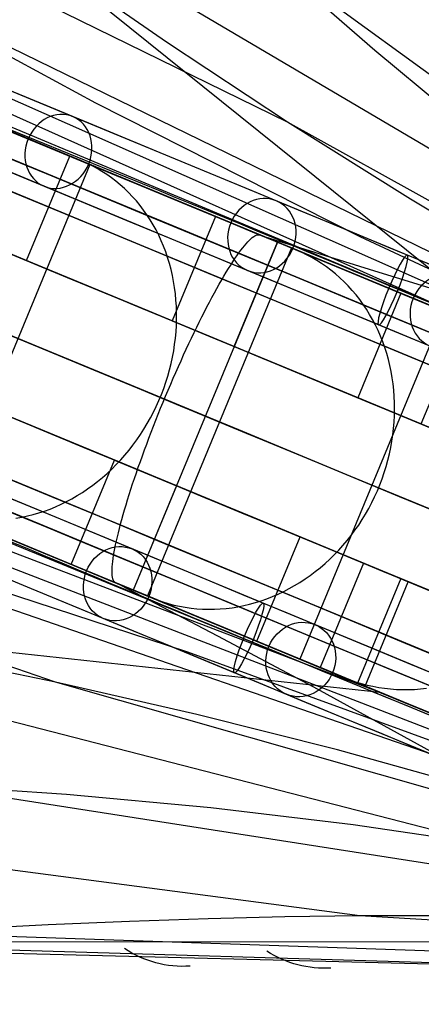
# Model space of a CAD drawing. Extents: x -3378 to 3007, y -425 to 173.
# Tile 269 of 396: x 953 to 985, y -282 to -203. Entities that reach past the tile are written whole.
import ezdxf

# ---------------------------------------------------------------- set-up
doc = ezdxf.new("R2010")
doc.units = 0
doc.layers.add('PREDEFINITO', color=7, linetype='CONTINUOUS')

msp = doc.modelspace()

# ---------------------------------------------------------------- linework, layer by layer
at = {"layer": 'PREDEFINITO'}
for p, q in [((914.994, -166.412, 2831.985), (992.785, -228.982, 3036.681)), ((973.968, -211.28, 2324.95), (897.548, -173.876, 2122.324)), ((1043.326, -249.91, 2117.486), (862.914, -174.481, 1660.662)), ((1007.886, -226.782, 2547.36), (936.147, -184.392, 2346.316)), ((1043.325, -249.91, 2250.984), (901.503, -187.095, 1880.76)), ((964.32, -204.919, 2330.32), (954.802, -198.326, 2335.684)), ((1043.322, -249.906, 2783.923), (972.15, -197.924, 2569.715)), ((980.906, -205.585, 2564.296), (972.15, -197.924, 2569.715)), ((1043.325, -249.907, 2384.19), (937.931, -198.546, 2102.221)), ((958.688, -209.774, 2092.054), (937.931, -198.546, 2102.221)), ((1031.847, -277.623, 2117.486), (850.94, -203.388, 1660.662)), ((973.968, -211.28, 2324.95), (964.32, -204.919, 2330.32)), ((989.774, -212.942, 2558.735), (980.906, -205.585, 2564.296)), ((938.315, -206.407, 3027.937), (953.148, -212.543, 3030.798)), ((993.211, -229.157, 1836.933), (944.076, -207.149, 1860.709)), ((954.052, -212.918, 1749.056), (946.574, -209.82, 1735.109)), ((979.732, -220.423, 2081.806), (958.688, -209.774, 2092.054)), ((1043.324, -249.907, 2517.47), (973.968, -211.28, 2324.95)), ((983.749, -217.422, 2319.592), (973.968, -211.28, 2324.95)), ((953.148, -212.543, 3030.798), (975.467, -221.792, 3034.424)), ((961.25, -215.901, 1763.177), (954.052, -212.918, 1749.056)), ((957.593, -214.396, 1734.661), (954.4, -213.074, 1736.676)), ((953.169, -222.305, 1740.812), (956.613, -213.99, 1740.812)), ((958.228, -214.659, 1777.419), (946.747, -242.376, 1777.419)), ((958.003, -214.576, 1734.4), (957.593, -214.396, 1734.661)), ((958.405, -214.771, 1734.139), (958.003, -214.576, 1734.4)), ((966.434, -218.058, 1772.826), (958.228, -214.659, 1777.419)), ((958.8, -214.983, 1733.879), (958.405, -214.771, 1734.139)), ((959.186, -215.211, 1733.621), (958.8, -214.983, 1733.879)), ((959.564, -215.454, 1733.363), (959.186, -215.211, 1733.621)), ((959.932, -215.712, 1733.107), (959.564, -215.454, 1733.363)), ((960.291, -215.986, 1732.852), (959.932, -215.712, 1733.107)), ((960.64, -216.274, 1732.6), (960.291, -215.986, 1732.852)), ((960.978, -216.576, 1732.35), (960.64, -216.274, 1732.6)), ((968.162, -218.766, 1777.461), (961.25, -215.901, 1763.177)), ((961.305, -216.892, 1732.104), (960.978, -216.576, 1732.35)), ((961.621, -217.222, 1731.86), (961.305, -216.892, 1732.104)), ((961.926, -217.565, 1731.619), (961.621, -217.222, 1731.86)), ((962.218, -217.92, 1731.382), (961.926, -217.565, 1731.619)), ((962.499, -218.288, 1731.149), (962.218, -217.92, 1731.382)), ((993.654, -223.361, 2314.251), (983.749, -217.422, 2319.592)), ((962.766, -218.668, 1730.92), (962.499, -218.288, 1731.149)), ((963.021, -219.059, 1730.696), (962.766, -218.668, 1730.92)), ((974.786, -221.513, 1791.903), (968.162, -218.766, 1777.461)), ((963.262, -219.461, 1730.476), (963.021, -219.059, 1730.696)), ((963.489, -219.874, 1730.261), (963.262, -219.461, 1730.476)), ((968.219, -218.798, 1776.59), (964.775, -227.113, 1776.59)), ((948.362, -220.314, 1743.802), (953.169, -222.305, 1740.812)), ((963.703, -220.297, 1730.052), (963.489, -219.874, 1730.261)), ((963.902, -220.729, 1729.848), (963.703, -220.297, 1730.052)), ((971.263, -220.406, 3046.073), (971.365, -220.342, 3045.569)), ((974.641, -221.458, 1768.233), (971.358, -220.098, 1770.07)), ((971.365, -220.342, 3045.569), (971.459, -220.295, 3045.062)), ((971.459, -220.295, 3045.062), (971.548, -220.264, 3044.553)), ((971.548, -220.264, 3044.553), (971.629, -220.249, 3044.042)), ((971.629, -220.249, 3044.042), (971.704, -220.251, 3043.53)), ((971.704, -220.251, 3043.53), (971.773, -220.27, 3043.017)), ((971.773, -220.27, 3043.017), (972.274, -220.478, 3039.054)), ((973.16, -220.845, 1810.706), (961.68, -248.561, 1810.706)), ((964.088, -221.17, 1729.65), (963.902, -220.729, 1729.848)), ((969.714, -229.159, 1773.864), (973.158, -220.844, 1773.864)), ((970.388, -221.304, 3049.465), (970.53, -221.129, 3048.999)), ((970.53, -221.129, 3048.999), (970.667, -220.968, 3048.526)), ((970.667, -220.968, 3048.526), (970.798, -220.824, 3048.046)), ((970.798, -220.824, 3048.046), (970.923, -220.695, 3047.56)), ((970.923, -220.695, 3047.56), (971.043, -220.583, 3047.069)), ((971.043, -220.583, 3047.069), (971.156, -220.486, 3046.573)), ((971.156, -220.486, 3046.573), (971.263, -220.406, 3046.073)), ((972.173, -220.425, 3033.94), (980.466, -223.008, 3029.897)), ((973.027, -220.789, 3033.108), (974.28, -221.308, 3023.202)), ((981.569, -224.328, 1806.566), (973.16, -220.845, 1810.706)), ((1040.801, -248.862, 2052.237), (979.732, -220.423, 2081.806)), ((1031.846, -277.623, 2250.984), (887.146, -221.756, 1880.76)), ((974.28, -221.308, 3023.202), (962.8, -249.025, 3023.202)), ((964.258, -221.619, 1729.458), (964.088, -221.17, 1729.65)), ((964.414, -222.077, 1729.272), (964.258, -221.619, 1729.458)), ((969.771, -222.158, 3051.247), (969.932, -221.922, 3050.814)), ((969.932, -221.922, 3050.814), (970.089, -221.701, 3050.373)), ((970.089, -221.701, 3050.373), (970.241, -221.495, 3049.923)), ((970.241, -221.495, 3049.923), (970.388, -221.304, 3049.465)), ((975.063, -221.642, 1767.995), (974.641, -221.458, 1768.233)), ((981.119, -224.141, 1806.496), (974.786, -221.513, 1791.903)), ((975.477, -221.843, 1767.758), (975.063, -221.642, 1767.995)), ((975.467, -221.792, 3034.424), (997.726, -231.032, 3037.237)), ((975.883, -222.059, 1767.521), (975.477, -221.843, 1767.758)), ((964.555, -222.541, 1729.092), (964.414, -222.077, 1729.272)), ((964.681, -223.013, 1728.919), (964.555, -222.541, 1729.092)), ((969.26, -222.948, 3052.482), (969.435, -222.671, 3052.081)), ((969.435, -222.671, 3052.081), (969.605, -222.407, 3051.669)), ((969.605, -222.407, 3051.669), (969.771, -222.158, 3051.247)), ((976.281, -222.292, 1767.285), (975.883, -222.059, 1767.521)), ((976.67, -222.54, 1767.05), (976.281, -222.292, 1767.285)), ((977.05, -222.803, 1766.816), (976.67, -222.54, 1767.05)), ((964.791, -223.491, 1728.753), (964.681, -223.013, 1728.919)), ((968.9, -223.542, 3053.25), (969.082, -223.239, 3052.872)), ((969.082, -223.239, 3052.872), (969.26, -222.948, 3052.482)), ((977.42, -223.081, 1766.584), (977.05, -222.803, 1766.816)), ((977.78, -223.374, 1766.354), (977.42, -223.081, 1766.584)), ((978.13, -223.68, 1766.127), (977.78, -223.374, 1766.354)), ((980.466, -223.008, 3029.897), (988.755, -225.55, 3026.041)), ((964.886, -223.974, 1728.594), (964.791, -223.491, 1728.753)), ((964.966, -224.463, 1728.442), (964.886, -223.974, 1728.594)), ((968.335, -224.527, 3054.309), (968.527, -224.187, 3053.969)), ((968.527, -224.187, 3053.969), (968.715, -223.858, 3053.616)), ((968.715, -223.858, 3053.616), (968.9, -223.542, 3053.25)), ((978.468, -224.001, 1765.901), (978.13, -223.68, 1766.127)), ((978.795, -224.335, 1765.679), (978.468, -224.001, 1765.901)), ((987.159, -226.646, 1821.233), (981.119, -224.141, 1806.496)), ((965.029, -224.956, 1728.297), (964.966, -224.463, 1728.442)), ((965.078, -225.453, 1728.161), (965.029, -224.956, 1728.297)), ((967.945, -225.241, 3054.949), (968.141, -224.879, 3054.636)), ((968.141, -224.879, 3054.636), (968.335, -224.527, 3054.309)), ((979.111, -224.683, 1765.46), (978.795, -224.335, 1765.679)), ((979.414, -225.043, 1765.244), (979.111, -224.683, 1765.46)), ((979.704, -225.415, 1765.031), (979.414, -225.043, 1765.244)), ((982.989, -224.916, 1809.967), (979.545, -233.231, 1809.967)), ((965.11, -225.954, 1728.031), (965.078, -225.453, 1728.161)), ((967.545, -225.998, 3055.531), (967.746, -225.615, 3055.247)), ((967.746, -225.615, 3055.247), (967.945, -225.241, 3054.949)), ((979.982, -225.799, 1764.823), (979.704, -225.415, 1765.031)), ((980.247, -226.194, 1764.618), (979.982, -225.799, 1764.823)), ((965.127, -226.457, 1727.91), (965.11, -225.954, 1728.031)), ((965.127, -226.962, 1727.797), (965.127, -226.457, 1727.91)), ((967.138, -226.794, 3056.055), (967.342, -226.391, 3055.801)), ((967.342, -226.391, 3055.801), (967.545, -225.998, 3055.531)), ((986.411, -226.333, 1844.451), (974.931, -254.05, 1844.451)), ((980.497, -226.601, 1764.418), (980.247, -226.194, 1764.618)), ((980.735, -227.017, 1764.222), (980.497, -226.601, 1764.418)), ((964.775, -227.113, 1776.59), (969.714, -229.159, 1773.864)), ((965.112, -227.469, 1727.692), (965.127, -226.962, 1727.797)), ((966.725, -227.624, 3056.516), (966.932, -227.205, 3056.293)), ((966.932, -227.205, 3056.293), (967.138, -226.794, 3056.055)), ((980.958, -227.444, 1764.031), (980.735, -227.017, 1764.222)), ((984.603, -235.326, 1807.51), (988.047, -227.011, 1807.51)), ((965.035, -228.485, 1727.507), (965.081, -227.977, 1727.595)), ((965.081, -227.977, 1727.595), (965.112, -227.469, 1727.692)), ((966.31, -228.486, 3056.912), (966.518, -228.051, 3056.722)), ((966.518, -228.051, 3056.722), (966.725, -227.624, 3056.516)), ((981.166, -227.88, 1763.845), (980.958, -227.444, 1764.031)), ((981.36, -228.324, 1763.664), (981.166, -227.88, 1763.845)), ((955.488, -255.895, 2324.95), (875.002, -228.306, 2122.324)), ((964.972, -228.993, 1727.427), (965.035, -228.485, 1727.507)), ((965.893, -229.374, 3057.243), (966.101, -228.927, 3057.086)), ((966.101, -228.927, 3057.086), (966.31, -228.486, 3056.912)), ((981.54, -228.777, 1763.489), (981.36, -228.324, 1763.664)), ((981.704, -229.238, 1763.319), (981.54, -228.777, 1763.489)), ((964.801, -230.005, 1727.294), (964.895, -229.5, 1727.356)), ((964.895, -229.5, 1727.356), (964.972, -228.993, 1727.427)), ((965.684, -229.827, 3057.383), (965.893, -229.374, 3057.243)), ((981.853, -229.707, 1763.156), (981.704, -229.238, 1763.319)), ((981.986, -230.181, 1762.998), (981.853, -229.707, 1763.156)), ((964.568, -231.009, 1727.195), (964.692, -230.509, 1727.24)), ((964.692, -230.509, 1727.24), (964.801, -230.005, 1727.294)), ((965.269, -230.748, 3057.611), (965.477, -230.285, 3057.505)), ((965.477, -230.285, 3057.505), (965.684, -229.827, 3057.383)), ((982.104, -230.662, 1762.847), (981.986, -230.181, 1762.998)), ((964.428, -231.507, 1727.159), (964.568, -231.009, 1727.195)), ((964.858, -231.684, 3057.77), (965.063, -231.214, 3057.699)), ((965.063, -231.214, 3057.699), (965.269, -230.748, 3057.611)), ((982.206, -231.149, 1762.701), (982.104, -230.662, 1762.847)), ((982.293, -231.64, 1762.563), (982.206, -231.149, 1762.701)), ((964.105, -232.489, 1727.114), (964.274, -232, 1727.132)), ((964.274, -232, 1727.132), (964.428, -231.507, 1727.159)), ((964.654, -232.157, 3057.823), (964.858, -231.684, 3057.77)), ((982.363, -232.136, 1762.431), (982.293, -231.64, 1762.563)), ((963.921, -232.973, 1727.105), (964.105, -232.489, 1727.114)), ((964.251, -233.11, 3057.876), (964.452, -232.633, 3057.858)), ((964.452, -232.633, 3057.858), (964.654, -232.157, 3057.823)), ((982.417, -232.636, 1762.307), (982.363, -232.136, 1762.431)), ((982.455, -233.138, 1762.189), (982.417, -232.636, 1762.307)), ((963.511, -233.924, 1727.114), (963.723, -233.452, 1727.105)), ((963.723, -233.452, 1727.105), (963.921, -232.973, 1727.105)), ((963.857, -234.068, 3057.858), (964.053, -233.588, 3057.876)), ((964.053, -233.588, 3057.876), (964.251, -233.11, 3057.876)), ((979.545, -233.231, 1809.967), (984.603, -235.326, 1807.51)), ((982.477, -233.644, 1762.078), (982.455, -233.138, 1762.189)), ((982.483, -234.151, 1761.975), (982.477, -233.644, 1762.078)), ((963.045, -234.847, 1727.159), (963.284, -234.389, 1727.132)), ((963.284, -234.389, 1727.132), (963.511, -233.924, 1727.114)), ((963.664, -234.547, 3057.823), (963.857, -234.068, 3057.858)), ((982.473, -234.66, 1761.879), (982.483, -234.151, 1761.975)), ((962.791, -235.298, 1727.195), (963.045, -234.847, 1727.159)), ((963.287, -235.503, 3057.699), (963.474, -235.025, 3057.77)), ((963.474, -235.025, 3057.77), (963.664, -234.547, 3057.823)), ((982.404, -235.679, 1761.711), (982.446, -235.17, 1761.791)), ((982.446, -235.17, 1761.791), (982.473, -234.66, 1761.879)), ((962.246, -236.173, 1727.294), (962.525, -235.74, 1727.24)), ((962.525, -235.74, 1727.24), (962.791, -235.298, 1727.195)), ((962.922, -236.452, 3057.505), (963.102, -235.979, 3057.611)), ((963.102, -235.979, 3057.611), (963.287, -235.503, 3057.699)), ((982.345, -236.189, 1761.638), (982.404, -235.679, 1761.711)), ((961.652, -237.01, 1727.427), (961.955, -236.596, 1727.356)), ((961.955, -236.596, 1727.356), (962.246, -236.173, 1727.294)), ((962.745, -236.923, 3057.383), (962.922, -236.452, 3057.505)), ((982.18, -237.204, 1761.516), (982.27, -236.697, 1761.573)), ((982.27, -236.697, 1761.573), (982.345, -236.189, 1761.638)), ((961.01, -237.805, 1727.595), (961.337, -237.413, 1727.507)), ((961.337, -237.413, 1727.507), (961.652, -237.01, 1727.427)), ((962.403, -237.855, 3057.086), (962.572, -237.391, 3057.243)), ((962.572, -237.391, 3057.243), (962.745, -236.923, 3057.383)), ((982.073, -237.708, 1761.467), (982.18, -237.204, 1761.516)), ((981.735, -256.861, 1836.933), (931.43, -237.679, 1860.709)), ((956.739, -246.514, 1776.59), (960.183, -238.199, 1776.59)), ((960.183, -238.199, 1776.59), (965.122, -240.245, 1773.864)), ((960.325, -238.555, 1727.797), (960.673, -238.186, 1727.692)), ((960.673, -238.186, 1727.692), (961.01, -237.805, 1727.595)), ((962.079, -238.768, 3056.722), (962.239, -238.314, 3056.912)), ((962.239, -238.314, 3056.912), (962.403, -237.855, 3057.086)), ((981.813, -238.708, 1761.394), (981.951, -238.209, 1761.426)), ((981.951, -238.209, 1761.426), (982.073, -237.708, 1761.467)), ((959.6, -239.256, 1728.031), (959.968, -238.912, 1727.91)), ((959.968, -238.912, 1727.91), (960.325, -238.555, 1727.797)), ((961.924, -239.217, 3056.516), (962.079, -238.768, 3056.722)), ((981.66, -239.202, 1761.369), (981.813, -238.708, 1761.394)), ((1031.844, -277.624, 2384.19), (921.001, -239.417, 2102.221)), ((958.444, -240.208, 1728.442), (958.838, -239.904, 1728.297)), ((958.838, -239.904, 1728.297), (959.223, -239.587, 1728.161)), ((959.223, -239.587, 1728.161), (959.6, -239.256, 1728.031)), ((961.628, -240.096, 3056.055), (961.773, -239.66, 3056.293)), ((961.773, -239.66, 3056.293), (961.924, -239.217, 3056.516)), ((981.308, -240.175, 1761.345), (981.491, -239.691, 1761.353)), ((981.491, -239.691, 1761.353), (981.66, -239.202, 1761.369)), ((941.659, -240.28, 3030.798), (963.981, -249.522, 3034.424)), ((957.633, -240.772, 1728.753), (958.042, -240.497, 1728.594)), ((958.042, -240.497, 1728.594), (958.444, -240.208, 1728.442)), ((961.353, -240.946, 3055.531), (961.488, -240.525, 3055.801)), ((961.488, -240.525, 3055.801), (961.628, -240.096, 3056.055)), ((965.122, -240.245, 1773.864), (961.678, -248.56, 1773.864)), ((980.897, -241.126, 1761.353), (981.11, -240.654, 1761.345)), ((981.11, -240.654, 1761.345), (981.308, -240.175, 1761.345)), ((955.933, -241.719, 1729.458), (956.366, -241.505, 1729.272)), ((956.366, -241.505, 1729.272), (956.795, -241.276, 1729.092)), ((956.795, -241.276, 1729.092), (957.217, -241.032, 1728.919)), ((957.217, -241.032, 1728.919), (957.633, -240.772, 1728.753)), ((961.101, -241.764, 3054.949), (961.224, -241.359, 3055.247)), ((961.224, -241.359, 3055.247), (961.353, -240.946, 3055.531)), ((980.67, -241.591, 1761.369), (980.897, -241.126, 1761.353)), ((954.155, -242.409, 1730.261), (954.605, -242.261, 1730.052)), ((954.605, -242.261, 1730.052), (955.051, -242.097, 1729.848)), ((955.051, -242.097, 1729.848), (955.494, -241.916, 1729.65)), ((955.494, -241.916, 1729.65), (955.933, -241.719, 1729.458)), ((960.872, -242.546, 3054.309), (960.983, -242.16, 3054.636)), ((960.983, -242.16, 3054.636), (961.101, -241.764, 3054.949)), ((980.174, -242.498, 1761.426), (980.429, -242.048, 1761.394)), ((980.429, -242.048, 1761.394), (980.67, -241.591, 1761.369)), ((946.747, -242.376, 1777.419), (954.953, -245.775, 1772.826)), ((952.333, -242.83, 1731.149), (952.791, -242.75, 1730.92)), ((952.791, -242.75, 1730.92), (953.247, -242.654, 1730.696)), ((953.247, -242.654, 1730.696), (953.702, -242.54, 1730.476)), ((953.702, -242.54, 1730.476), (954.155, -242.409, 1730.261)), ((960.668, -243.287, 3053.616), (960.767, -242.921, 3053.969)), ((960.767, -242.921, 3053.969), (960.872, -242.546, 3054.309)), ((979.625, -243.371, 1761.516), (979.906, -242.939, 1761.467)), ((979.906, -242.939, 1761.467), (980.174, -242.498, 1761.426)), ((956.676, -246.496, 1777.461), (949.762, -243.634, 1763.177)), ((960.489, -243.985, 3052.872), (960.575, -243.641, 3053.25)), ((960.575, -243.641, 3053.25), (960.668, -243.287, 3053.616)), ((979.024, -244.206, 1761.638), (979.331, -243.793, 1761.573)), ((979.331, -243.793, 1761.573), (979.625, -243.371, 1761.516)), ((960.271, -244.942, 3051.669), (960.337, -244.635, 3052.081)), ((960.337, -244.635, 3052.081), (960.409, -244.316, 3052.482)), ((960.409, -244.316, 3052.482), (960.489, -243.985, 3052.872)), ((971.508, -252.632, 1809.967), (974.953, -244.317, 1809.967)), ((974.953, -244.317, 1809.967), (980.011, -246.412, 1807.51)), ((978.375, -244.998, 1761.791), (978.706, -244.607, 1761.711)), ((978.706, -244.607, 1761.711), (979.024, -244.206, 1761.638)), ((960.159, -245.517, 3050.814), (960.211, -245.236, 3051.247)), ((960.211, -245.236, 3051.247), (960.271, -244.942, 3051.669)), ((977.681, -245.744, 1761.975), (978.034, -245.377, 1761.879)), ((978.034, -245.377, 1761.879), (978.375, -244.998, 1761.791)), ((882.061, -245.921, 2831.985), (981.311, -256.683, 3036.681)), ((966.028, -253.505, 2081.806), (943.618, -246.155, 2092.054)), ((960.045, -246.276, 3049.465), (960.076, -246.037, 3049.923)), ((960.076, -246.037, 3049.923), (960.114, -245.784, 3050.373)), ((960.114, -245.784, 3050.373), (960.159, -245.517, 3050.814)), ((976.945, -246.441, 1762.189), (977.318, -246.099, 1762.078)), ((977.318, -246.099, 1762.078), (977.681, -245.744, 1761.975)), ((963.302, -249.237, 1791.903), (956.676, -246.496, 1777.461)), ((959.992, -247.085, 3047.56), (959.995, -246.905, 3048.046)), ((959.995, -246.905, 3048.046), (960.004, -246.71, 3048.526)), ((960.004, -246.71, 3048.526), (960.021, -246.5, 3048.999)), ((960.021, -246.5, 3048.999), (960.045, -246.276, 3049.465)), ((976.171, -247.084, 1762.431), (976.563, -246.769, 1762.307)), ((976.563, -246.769, 1762.307), (976.945, -246.441, 1762.189)), ((980.011, -246.412, 1807.51), (976.566, -254.727, 1807.51)), ((959.997, -247.249, 3047.069), (959.992, -247.085, 3047.56)), ((960.009, -247.397, 3046.573), (959.997, -247.249, 3047.069)), ((960.028, -247.53, 3046.073), (960.009, -247.397, 3046.573)), ((960.055, -247.647, 3045.569), (960.028, -247.53, 3046.073)), ((960.088, -247.747, 3045.062), (960.055, -247.647, 3045.569)), ((960.129, -247.832, 3044.553), (960.088, -247.747, 3045.062)), ((974.946, -247.943, 1762.847), (975.362, -247.671, 1762.701)), ((975.362, -247.671, 1762.701), (975.771, -247.385, 1762.563)), ((975.771, -247.385, 1762.563), (976.171, -247.084, 1762.431)), ((982.974, -247.64, 3041.551), (979.53, -255.955, 3041.551)), ((983.577, -247.89, 3035.586), (982.974, -247.64, 3041.551)), ((990.433, -268.917, 2547.36), (909.731, -248.164, 2346.316)), ((959.878, -247.815, 1770.07), (963.161, -249.174, 1768.233)), ((960.176, -247.9, 3044.042), (960.129, -247.832, 3044.553)), ((960.231, -247.951, 3043.53), (960.176, -247.9, 3044.042)), ((960.292, -247.986, 3043.017), (960.231, -247.951, 3043.53)), ((960.794, -248.194, 3039.054), (960.292, -247.986, 3043.017)), ((960.685, -248.159, 3033.94), (968.375, -252.197, 3029.897)), ((962.8, -249.025, 3023.202), (961.546, -248.506, 3033.108)), ((961.68, -248.561, 1810.706), (970.089, -252.044, 1806.566)), ((973.656, -248.667, 1763.319), (974.093, -248.441, 1763.156)), ((974.093, -248.441, 1763.156), (974.523, -248.2, 1762.998)), ((974.523, -248.2, 1762.998), (974.946, -247.943, 1762.847)), ((980.133, -256.204, 3035.586), (983.577, -247.89, 3035.586)), ((963.161, -249.174, 1768.233), (963.589, -249.342, 1767.995)), ((969.638, -251.858, 1806.496), (963.302, -249.237, 1791.903)), ((963.589, -249.342, 1767.995), (964.024, -249.493, 1767.758)), ((971.86, -249.408, 1764.031), (972.315, -249.248, 1763.845)), ((972.315, -249.248, 1763.845), (972.767, -249.07, 1763.664)), ((972.767, -249.07, 1763.664), (973.214, -248.877, 1763.489)), ((973.214, -248.877, 1763.489), (973.656, -248.667, 1763.319)), ((963.981, -249.522, 3034.424), (986.255, -258.727, 3037.237)), ((964.024, -249.493, 1767.758), (964.464, -249.627, 1767.521)), ((964.464, -249.627, 1767.521), (964.91, -249.744, 1767.285)), ((964.91, -249.744, 1767.285), (965.36, -249.844, 1767.05)), ((965.36, -249.844, 1767.05), (965.815, -249.927, 1766.816)), ((965.815, -249.927, 1766.816), (966.273, -249.992, 1766.584)), ((966.273, -249.992, 1766.584), (966.735, -250.04, 1766.354)), ((966.735, -250.04, 1766.354), (967.199, -250.07, 1766.127)), ((967.199, -250.07, 1766.127), (967.665, -250.082, 1765.901)), ((967.665, -250.082, 1765.901), (968.133, -250.077, 1765.679)), ((968.133, -250.077, 1765.679), (968.601, -250.055, 1765.46)), ((968.601, -250.055, 1765.46), (969.07, -250.014, 1765.244)), ((969.07, -250.014, 1765.244), (969.539, -249.957, 1765.031)), ((969.539, -249.957, 1765.031), (970.007, -249.881, 1764.823)), ((970.007, -249.881, 1764.823), (970.473, -249.789, 1764.618)), ((970.473, -249.789, 1764.618), (970.938, -249.679, 1764.418)), ((970.938, -249.679, 1764.418), (971.4, -249.552, 1764.222)), ((971.4, -249.552, 1764.222), (971.86, -249.408, 1764.031)), ((968.375, -252.197, 3029.897), (976.034, -256.26, 3026.041)), ((975.681, -254.357, 1821.233), (969.638, -251.858, 1806.496)), ((955.488, -255.895, 2324.95), (944.167, -253.57, 2330.32)), ((1029.321, -276.579, 2052.237), (966.028, -253.505, 2081.806)), ((974.931, -254.05, 1844.451), (983.521, -257.608, 1840.771)), ((975.135, -254.134, 1804.082), (978.499, -255.528, 1802.426)), ((981.428, -256.734, 1836.11), (975.681, -254.357, 1821.233)), ((978.499, -255.528, 1802.426), (978.938, -255.7, 1802.211)), ((1031.843, -277.623, 2517.47), (955.488, -255.895, 2324.95)), ((966.747, -258.468, 2319.592), (955.488, -255.895, 2324.95)), ((976.034, -256.26, 3026.041), (1013.744, -277.082, 3008.165)), ((978.938, -255.7, 1802.211), (979.383, -255.855, 1801.997)), ((979.383, -255.855, 1801.997), (979.834, -255.994, 1801.784)), ((979.834, -255.994, 1801.784), (980.29, -256.115, 1801.571)), ((980.29, -256.115, 1801.571), (980.751, -256.219, 1801.359)), ((980.751, -256.219, 1801.359), (981.216, -256.306, 1801.149)), ((981.216, -256.306, 1801.149), (981.685, -256.376, 1800.939)), ((981.685, -256.376, 1800.939), (982.157, -256.428, 1800.732)), ((984.063, -256.459, 1799.926), (984.541, -256.423, 1799.731)), ((984.541, -256.423, 1799.731), (985.019, -256.369, 1799.54)), ((986.876, -258.987, 1851.117), (981.428, -256.734, 1836.11)), ((982.157, -256.428, 1800.732), (982.631, -256.462, 1800.527)), ((982.631, -256.462, 1800.527), (983.107, -256.478, 1800.324)), ((983.107, -256.478, 1800.324), (983.584, -256.477, 1800.124)), ((983.584, -256.477, 1800.124), (984.063, -256.459, 1799.926)), ((977.951, -261.273, 2314.251), (966.747, -258.468, 2319.592)), ((1000.206, -267.502, 2303.628), (977.951, -261.273, 2314.251)), ((979.707, -274.501, 2790.731), (896.513, -263.584, 2588.977)), ((1031.841, -277.623, 2783.923), (944.758, -264.053, 2569.715)), ((956.367, -264.828, 2564.296), (944.758, -264.053, 2569.715)), ((967.839, -265.896, 2558.735), (956.367, -264.828, 2564.296)), ((979.19, -267.259, 2553.076), (967.839, -265.896, 2558.735)), ((990.433, -268.917, 2547.36), (979.19, -267.259, 2553.076)), ((916.098, -274.91, 2798.507), (989.244, -277.4, 2956.41)), ((954.912, -275.226, 2799.371), (948.234, -275.561, 2801.271)), ((961.367, -274.947, 2797.386), (954.912, -275.226, 2799.371)), ((967.63, -274.73, 2795.297), (961.367, -274.947, 2797.386)), ((973.733, -274.58, 2793.085), (967.63, -274.73, 2795.297)), ((979.707, -274.501, 2790.731), (973.733, -274.58, 2793.085)), ((985.644, -274.499, 2788.194), (979.707, -274.501, 2790.731)), ((1031.841, -277.609, 2917.532), (979.707, -274.501, 2790.731)), ((918.774, -276.221, 2797.257), (991.618, -278.405, 2955.308)), ((1029.144, -276.667, 3040.471), (944.161, -276.549, 2859.741)), ((926.47, -276.844, 2806.482), (996.948, -278.617, 2960.161)), ((926.47, -276.844, 2806.482), (996.948, -278.617, 2960.161))]:
    msp.add_line(p, q, dxfattribs=at)
at = {"layer": 'PREDEFINITO', "extrusion": (-0.456801, 0.189213, -0.869213)}
msp.add_circle((-168.378, 24.823, -1994.778), 3, dxfattribs=at)
at = {"layer": 'PREDEFINITO', "extrusion": (-0.416431, 0.172491, -0.892655)}
msp.add_circle((-168.378, -75.01, -2030.635), 3, dxfattribs=at)
at = {"layer": 'PREDEFINITO', "extrusion": (-0.917018, 0.379841, -0.121651)}
msp.add_circle((-168.378, 2895.011, -1355.8), 3, dxfattribs=at)
at = {"layer": 'PREDEFINITO', "extrusion": (-0.375352, 0.155476, -0.91375)}
msp.add_circle((-168.378, -175.73, -2061.287), 3, dxfattribs=at)
at = {"layer": 'PREDEFINITO', "extrusion": (0.416431, -0.172491, 0.892655)}
msp.add_circle((138.378, -75.01, 2030.635), 3, dxfattribs=at)
at = {"layer": 'PREDEFINITO', "extrusion": (0.917018, -0.379841, 0.121651)}
msp.add_circle((138.378, 2895.011, 1355.8), 3, dxfattribs=at)
at = {"layer": 'PREDEFINITO', "extrusion": (0.375352, -0.155476, 0.91375)}
msp.add_circle((138.378, -175.73, 2061.287), 3, dxfattribs=at)
at = {"layer": 'PREDEFINITO', "extrusion": (-0.382683, -0.92388, 6.05269e-17)}
msp.add_arc((314.545, 2115, -163.985), 765.607, 270.328796, 359.999998, dxfattribs=at)
at = {"layer": 'PREDEFINITO', "extrusion": (-0.382683, -0.92388, -3.63162e-16)}
msp.add_arc((1084.545, 2295, -163.985), 765.607, 90.328797, 179.999997, dxfattribs=at)
at = {"layer": 'PREDEFINITO', "extrusion": (-0.382683, -0.92388, -8.92848e-16)}
msp.add_arc((314.545, 2115, -168.379), 755, 271.138407, 359.999998, dxfattribs=at)
at = {"layer": 'PREDEFINITO', "extrusion": (-0.382683, -0.92388, 7.01523e-16)}
msp.add_arc((1084.545, 2295, -168.379), 755, 91.138411, 179.999994, dxfattribs=at)
at = {"layer": 'PREDEFINITO', "extrusion": (-0.382683, -0.92388, 1.43071e-15)}
msp.add_arc((1084.545, 2296, -171.378), 747.999, 91.923078, 180.000014, dxfattribs=at)
at = {"layer": 'PREDEFINITO', "extrusion": (0.382683, 0.92388, -1.1978e-15)}
msp.add_arc((-314.545, 2116, 171.378), 747.999, 179.999975, 268.076932, dxfattribs=at)
at = {"layer": 'PREDEFINITO', "extrusion": (-0.382683, -0.92388, 1.91441e-15)}
msp.add_arc((1084.545, 2296, -168.378), 750.999, 91.923078, 180.000014, dxfattribs=at)
at = {"layer": 'PREDEFINITO', "extrusion": (-0.382683, -0.92388, 9.76014e-16)}
for centre, start, end in [((314.545, 2115, -168.379), 271.449718, 359.999998), ((1084.545, 2295, -147.379), 91.449718, 179.999999)]:
    msp.add_arc(centre, 751, start, end, dxfattribs=at)
at = {"layer": 'PREDEFINITO', "extrusion": (-0.382683, -0.92388, 4.55473e-16)}
msp.add_arc((1084.545, 2295, -168.379), 751, 91.449717, 179.999999, dxfattribs=at)
at = {"layer": 'PREDEFINITO', "extrusion": (-0.382683, -0.92388, -5.53075e-16)}
msp.add_arc((314.545, 2115, -166.379), 751, 271.449718, 359.999998, dxfattribs=at)
at = {"layer": 'PREDEFINITO', "extrusion": (-0.382683, -0.92388, -6.50676e-17)}
msp.add_arc((1084.545, 2295, -166.379), 751, 91.449718, 179.999999, dxfattribs=at)
at = {"layer": 'PREDEFINITO', "extrusion": (-0.382683, -0.92388, 6.70816e-17)}
msp.add_arc((1084.545, 2296, -168.378), 744.999, 91.923078, 180.000014, dxfattribs=at)
at = {"layer": 'PREDEFINITO', "extrusion": (0.382683, 0.92388, -5.36653e-16)}
msp.add_arc((-314.545, 2116, 168.378), 744.999, 179.999975, 268.076932, dxfattribs=at)
at = {"layer": 'PREDEFINITO', "extrusion": (0.382683, 0.92388, -5.70194e-16)}
msp.add_arc((-314.545, 2115, 168.379), 744.999, 180.000002, 268.076906, dxfattribs=at)
at = {"layer": 'PREDEFINITO', "extrusion": (0.382683, 0.92388, 1.00622e-16)}
msp.add_arc((-1084.545, 2295, 168.379), 744.999, 360, 88.076908, dxfattribs=at)
at = {"layer": 'PREDEFINITO', "extrusion": (0.382683, 0.92388, 2.64056e-16)}
msp.add_arc((-314.545, 2116, 168.378), 750.999, 179.999975, 268.076932, dxfattribs=at)
at = {"layer": 'PREDEFINITO', "extrusion": (-0.382683, -0.92388, 1.99634e-15)}
msp.add_arc((1084.545, 2296, -165.378), 747.999, 91.923078, 180.000014, dxfattribs=at)
at = {"layer": 'PREDEFINITO', "extrusion": (-0.382683, -0.92388, -9.72684e-16)}
msp.add_arc((314.545, 2115, -166.379), 744.999, 271.923096, 359.999997, dxfattribs=at)
at = {"layer": 'PREDEFINITO', "extrusion": (-0.382683, -0.92388, -6.03735e-16)}
msp.add_arc((1084.545, 2295, -166.379), 744.999, 91.923094, 180, dxfattribs=at)
at = {"layer": 'PREDEFINITO', "extrusion": (0.382683, 0.92388, -5.32357e-16)}
msp.add_arc((-314.545, 2116, 165.378), 747.999, 179.999975, 268.076932, dxfattribs=at)
at = {"layer": 'PREDEFINITO', "extrusion": (-0.382683, -0.92388, -3.55521e-16)}
msp.add_arc((314.545, 2115, -153.379), 770, 270, 0, dxfattribs=at)
at = {"layer": 'PREDEFINITO', "extrusion": (-0.382683, -0.92388, 7.11043e-16)}
msp.add_arc((1084.545, 2295, -153.379), 770, 90, 180, dxfattribs=at)
at = {"layer": 'PREDEFINITO', "extrusion": (-0.382683, -0.92388, 9.89113e-16)}
msp.add_arc((314.545, 2115, -168.379), 735, 272.729396, 0.000003, dxfattribs=at)
at = {"layer": 'PREDEFINITO', "extrusion": (-0.382683, -0.92388, -2.11953e-16)}
msp.add_arc((1084.545, 2295, -168.379), 735, 92.729402, 179.999996, dxfattribs=at)
at = {"layer": 'PREDEFINITO', "extrusion": (-0.382683, -0.92388, -5.20541e-16)}
msp.add_arc((314.545, 2115, -159.379), 751, 271.449718, 359.999998, dxfattribs=at)
at = {"layer": 'PREDEFINITO', "extrusion": (-0.382683, -0.92388, -2.6027e-16)}
msp.add_arc((1084.545, 2295, -159.379), 751, 91.449718, 179.999999, dxfattribs=at)
at = {"layer": 'PREDEFINITO', "extrusion": (-0.382683, -0.92388, -1.15611e-15)}
msp.add_arc((314.545, 2115, -159.379), 748, 271.685444, 359.999998, dxfattribs=at)
at = {"layer": 'PREDEFINITO', "extrusion": (-0.382683, -0.92388, -6.60631e-17)}
msp.add_arc((1084.545, 2295, -159.379), 748, 91.685443, 179.999999, dxfattribs=at)
at = {"layer": 'PREDEFINITO', "extrusion": (-0.382683, -0.92388, -1.14039e-15)}
msp.add_arc((314.545, 2115, -159.379), 744.999, 271.923096, 359.999997, dxfattribs=at)
at = {"layer": 'PREDEFINITO', "extrusion": (-0.382683, -0.92388, 8.3852e-16)}
msp.add_arc((1084.545, 2295, -159.379), 744.999, 91.923094, 180, dxfattribs=at)
at = {"layer": 'PREDEFINITO', "extrusion": (-0.382683, -0.92388, -1.02896e-15)}
msp.add_arc((314.545, 2115, -142.772), 765.607, 270.328796, 359.999998, dxfattribs=at)
at = {"layer": 'PREDEFINITO', "extrusion": (-0.382683, -0.92388, 1.2408e-15)}
msp.add_arc((1084.545, 2295, -142.772), 765.607, 90.328797, 179.999997, dxfattribs=at)
at = {"layer": 'PREDEFINITO', "extrusion": (-0.382683, -0.92388, 6.50676e-17)}
msp.add_arc((314.545, 2115, -147.379), 751, 271.449718, 359.999998, dxfattribs=at)
at = {"layer": 'PREDEFINITO', "extrusion": (-0.382683, -0.92388, 3.53255e-17)}
msp.add_arc((314.545, 2115, -153.379), 735, 272.729396, 0.000003, dxfattribs=at)
at = {"layer": 'PREDEFINITO', "extrusion": (-0.382683, -0.92388, -2.47278e-16)}
msp.add_arc((1084.545, 2295, -153.379), 735, 92.729402, 179.999996, dxfattribs=at)
at = {"layer": 'PREDEFINITO', "extrusion": (-0.382683, -0.92388, 2.97284e-16)}
msp.add_arc((314.545, 2115, -147.379), 748, 271.685444, 359.999998, dxfattribs=at)
at = {"layer": 'PREDEFINITO', "extrusion": (-0.382683, -0.92388, 5.28505e-16)}
msp.add_arc((1084.545, 2295, -147.379), 748, 91.685443, 179.999999, dxfattribs=at)
at = {"layer": 'PREDEFINITO', "extrusion": (-0.382683, -0.92388, -4.69571e-16)}
msp.add_arc((314.545, 2115, -147.379), 744.999, 271.923096, 359.999997, dxfattribs=at)
at = {"layer": 'PREDEFINITO', "extrusion": (-0.382683, -0.92388, -1.67704e-16)}
msp.add_arc((1084.545, 2295, -147.379), 744.999, 91.923094, 180, dxfattribs=at)
at = {"layer": 'PREDEFINITO', "extrusion": (-0.382683, -0.92388, -6.37748e-17)}
msp.add_arc((314.545, 2115, -138.379), 755, 271.138407, 359.999998, dxfattribs=at)
at = {"layer": 'PREDEFINITO', "extrusion": (-0.382683, -0.92388, -6.37748e-16)}
msp.add_arc((1084.545, 2295, -138.379), 755, 91.138411, 179.999994, dxfattribs=at)
at = {"layer": 'PREDEFINITO', "extrusion": (-0.382683, -0.92388, 4.22939e-16)}
msp.add_arc((314.545, 2115, -140.379), 751, 271.449718, 359.999998, dxfattribs=at)
at = {"layer": 'PREDEFINITO', "extrusion": (-0.382683, -0.92388, 2.27737e-16)}
msp.add_arc((1084.545, 2295, -140.379), 751, 91.449718, 179.999999, dxfattribs=at)
at = {"layer": 'PREDEFINITO', "extrusion": (-0.382683, -0.92388, 1.39744e-15)}
msp.add_arc((1084.545, 2296, -141.378), 747.999, 91.923078, 180.000014, dxfattribs=at)
at = {"layer": 'PREDEFINITO', "extrusion": (-0.382683, -0.92388, 9.76014e-17)}
msp.add_arc((314.545, 2115, -138.379), 751, 271.449718, 359.999998, dxfattribs=at)
at = {"layer": 'PREDEFINITO', "extrusion": (-0.382683, -0.92388, 1.30135e-16)}
msp.add_arc((1084.545, 2295, -138.379), 751, 91.449717, 179.999999, dxfattribs=at)
at = {"layer": 'PREDEFINITO', "extrusion": (-0.382683, -0.92388, 1.22126e-15)}
msp.add_arc((1084.545, 2296, -138.378), 750.999, 91.923078, 180.000014, dxfattribs=at)
at = {"layer": 'PREDEFINITO', "extrusion": (0.382683, 0.92388, -9.98169e-16)}
msp.add_arc((-314.545, 2116, 141.378), 747.999, 179.999975, 268.076932, dxfattribs=at)
at = {"layer": 'PREDEFINITO', "extrusion": (-0.382683, -0.92388, -2.68327e-16)}
msp.add_arc((314.545, 2115, -140.379), 744.999, 271.923096, 359.999997, dxfattribs=at)
at = {"layer": 'PREDEFINITO', "extrusion": (-0.382683, -0.92388, -3.35408e-17)}
msp.add_arc((1084.545, 2295, -140.379), 744.999, 91.923094, 180, dxfattribs=at)
at = {"layer": 'PREDEFINITO', "extrusion": (0.382683, 0.92388, 1.24101e-15)}
msp.add_arc((-314.545, 2116, 138.378), 744.999, 179.999975, 268.076932, dxfattribs=at)
at = {"layer": 'PREDEFINITO', "extrusion": (-0.382683, -0.92388, 8.72061e-16)}
msp.add_arc((1084.545, 2296, -138.378), 744.999, 91.923078, 180.000014, dxfattribs=at)
at = {"layer": 'PREDEFINITO', "extrusion": (0.382683, 0.92388, -7.71439e-16)}
msp.add_arc((-314.545, 2115, 138.379), 744.999, 180.000002, 268.076906, dxfattribs=at)
at = {"layer": 'PREDEFINITO', "extrusion": (0.382683, 0.92388, 6.70816e-16)}
msp.add_arc((-1084.545, 2295, 138.379), 744.999, 360, 88.076908, dxfattribs=at)
at = {"layer": 'PREDEFINITO', "extrusion": (0.382683, 0.92388, -7.26154e-16)}
msp.add_arc((-314.545, 2116, 138.378), 750.999, 179.999975, 268.076932, dxfattribs=at)
at = {"layer": 'PREDEFINITO', "extrusion": (-0.382683, -0.92388, 7.3199e-16)}
msp.add_arc((1084.545, 2296, -135.378), 747.999, 91.923078, 180.000014, dxfattribs=at)
at = {"layer": 'PREDEFINITO', "extrusion": (0.382683, 0.92388, -2.99451e-16)}
msp.add_arc((-314.545, 2116, 135.378), 747.999, 179.999975, 268.076932, dxfattribs=at)
at = {"layer": 'PREDEFINITO', "extrusion": (-0.382683, -0.92388, 4.23906e-16)}
msp.add_arc((314.545, 2115, -138.379), 735, 272.729396, 0.000003, dxfattribs=at)
at = {"layer": 'PREDEFINITO', "extrusion": (-0.382683, -0.92388, -3.17929e-16)}
msp.add_arc((1084.545, 2295, -138.379), 735, 92.729402, 179.999996, dxfattribs=at)
at = {"layer": 'PREDEFINITO', "extrusion": (-0.786241, -0.578273, 0.217776)}
msp.add_arc((17687.95, -4174.041, -243.61), 17992.674, 159.8255925, 160.5538188, dxfattribs=at)
at = {"layer": 'PREDEFINITO', "extrusion": (0.147056, -0.964857, -0.217776)}
msp.add_arc((17846.702, -4231.204, -12.573), 17992.674, 159.8255925, 160.5538188, dxfattribs=at)
at = {"layer": 'PREDEFINITO', "extrusion": (-0.418458, 0.008052, -0.9082)}
msp.add_arc((249.895, 329.677, -3034.51), 10, 355.35175, 29.83737, dxfattribs=at)
at = {"layer": 'PREDEFINITO', "extrusion": (-0.42004, 0.003174, -0.9075)}
msp.add_arc((261.283, 337.478, -3059.485), 10, 356.11703, 29.76996, dxfattribs=at)

doc.saveas('drawing.dxf')
